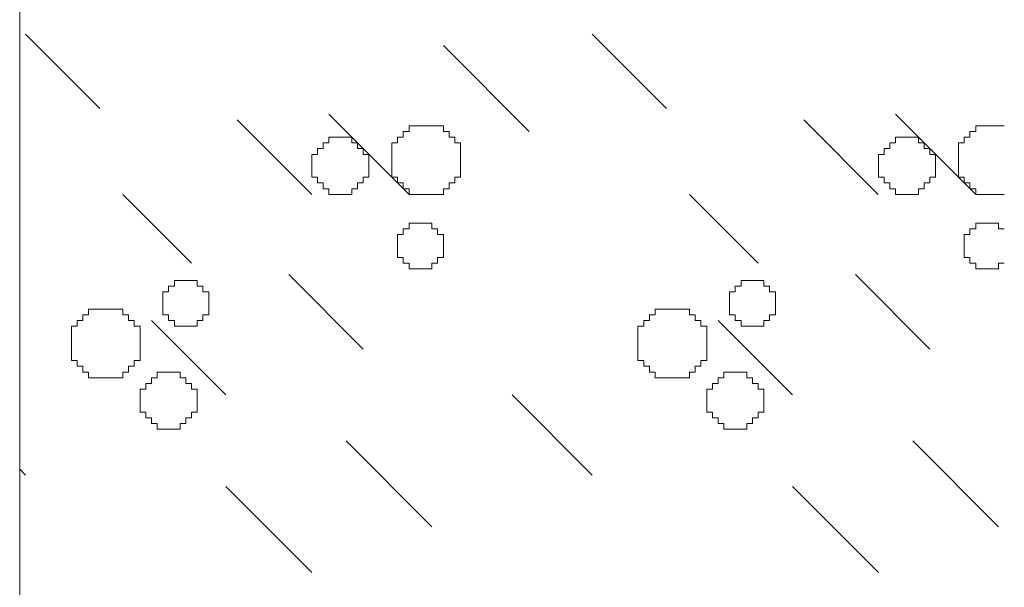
# Model space of a CAD drawing. Header units: millimetres. Extents: x -2274 to 12297, y -16157 to 26321.
# Tile 274 of 295: x -576 to -542, y -389 to -369. Entities that reach past the tile are written whole.
import ezdxf

# ---------------------------------------------------------------- set-up
doc = ezdxf.new("R2010")
doc.units = ezdxf.units.MM
doc.layers.add('- niebieska cienka - izolacja', color=120, linetype='Continuous')
doc.layers.add('PROJEKTOWANE', color=5, linetype='Continuous')

msp = doc.modelspace()

# ---------------------------------------------------------------- linework, layer by layer
at = {"layer": '- niebieska cienka - izolacja', "color": 253, "linetype": 'Continuous', "lineweight": 13}
for p, q in [((-575.797, -369.605), (-573.197, -372.205)), ((-575.797, -369.605), (-573.197, -372.205)), ((-555.997, -369.605), (-553.397, -372.205)), ((-555.997, -369.605), (-553.397, -372.205)), ((-561.195, -370.007), (-558.195, -373.007)), ((-561.195, -370.007), (-558.195, -373.007)), ((-568.397, -372.605), (-565.797, -375.205)), ((-568.397, -372.605), (-565.797, -375.205)), ((-565.195, -372.407), (-562.395, -375.207)), ((-565.195, -372.407), (-562.395, -375.207)), ((-548.597, -372.605), (-545.997, -375.205)), ((-548.597, -372.605), (-545.997, -375.205)), ((-545.395, -372.407), (-542.595, -375.207)), ((-545.395, -372.407), (-542.595, -375.207)), ((-562.395, -373.006), (-562.395, -372.806)), ((-562.395, -372.806), (-562.195, -372.806)), ((-562.195, -372.806), (-561.995, -372.806)), ((-561.995, -372.806), (-561.795, -372.806)), ((-561.795, -372.806), (-561.595, -372.806)), ((-561.595, -372.806), (-561.395, -372.806)), ((-561.395, -372.806), (-561.195, -372.806)), ((-561.195, -373.006), (-561.195, -372.806)), ((-542.595, -373.006), (-542.595, -372.806)), ((-542.595, -372.806), (-542.395, -372.806)), ((-542.395, -372.806), (-542.195, -372.806)), ((-542.195, -372.806), (-541.995, -372.806)), ((-541.995, -372.806), (-541.795, -372.806)), ((-541.795, -372.806), (-541.595, -372.806)), ((-565.195, -373.206), (-564.995, -373.206)), ((-565.195, -373.406), (-565.195, -373.206)), ((-564.995, -373.206), (-564.795, -373.206)), ((-564.795, -373.206), (-564.595, -373.206)), ((-564.595, -373.206), (-564.395, -373.206)), ((-564.395, -373.406), (-564.395, -373.206)), ((-562.795, -373.406), (-562.795, -373.206)), ((-562.795, -373.206), (-562.595, -373.206)), ((-562.595, -373.206), (-562.595, -373.006)), ((-562.595, -373.006), (-562.395, -373.006)), ((-561.195, -373.006), (-560.995, -373.006)), ((-560.995, -373.206), (-560.995, -373.006)), ((-560.995, -373.206), (-560.795, -373.206)), ((-560.795, -373.406), (-560.795, -373.206)), ((-545.395, -373.206), (-545.195, -373.206)), ((-545.395, -373.406), (-545.395, -373.206)), ((-545.195, -373.206), (-544.995, -373.206)), ((-544.995, -373.206), (-544.795, -373.206)), ((-544.795, -373.206), (-544.595, -373.206)), ((-544.595, -373.406), (-544.595, -373.206)), ((-542.995, -373.406), (-542.995, -373.206)), ((-542.995, -373.206), (-542.795, -373.206)), ((-542.795, -373.206), (-542.795, -373.006)), ((-542.795, -373.006), (-542.595, -373.006)), ((-565.595, -373.806), (-565.595, -373.606)), ((-565.595, -373.606), (-565.395, -373.606)), ((-565.395, -373.406), (-565.195, -373.406)), ((-565.395, -373.606), (-565.395, -373.406)), ((-564.395, -373.406), (-564.195, -373.406)), ((-564.195, -373.606), (-564.195, -373.406)), ((-564.195, -373.606), (-563.995, -373.606)), ((-563.995, -373.806), (-563.995, -373.606)), ((-562.995, -373.606), (-562.995, -373.406)), ((-562.995, -373.406), (-562.795, -373.406)), ((-562.995, -373.806), (-562.995, -373.606)), ((-560.795, -373.406), (-560.595, -373.406)), ((-560.595, -373.606), (-560.595, -373.406)), ((-560.595, -373.806), (-560.595, -373.606)), ((-545.795, -373.806), (-545.795, -373.606)), ((-545.795, -373.606), (-545.595, -373.606)), ((-545.595, -373.406), (-545.395, -373.406)), ((-545.595, -373.606), (-545.595, -373.406)), ((-544.595, -373.406), (-544.395, -373.406)), ((-544.395, -373.606), (-544.395, -373.406)), ((-544.395, -373.606), (-544.195, -373.606)), ((-544.195, -373.806), (-544.195, -373.606)), ((-543.195, -373.606), (-543.195, -373.406)), ((-543.195, -373.406), (-542.995, -373.406)), ((-543.195, -373.806), (-543.195, -373.606)), ((-565.795, -373.806), (-565.595, -373.806)), ((-565.795, -374.006), (-565.795, -373.806)), ((-563.995, -373.806), (-563.795, -373.806)), ((-563.795, -374.006), (-563.795, -373.806)), ((-562.995, -374.006), (-562.995, -373.806)), ((-560.595, -374.006), (-560.595, -373.806)), ((-545.995, -373.806), (-545.795, -373.806)), ((-545.995, -374.006), (-545.995, -373.806)), ((-544.195, -373.806), (-543.995, -373.806)), ((-543.995, -374.006), (-543.995, -373.806)), ((-543.195, -374.006), (-543.195, -373.806)), ((-565.795, -374.206), (-565.795, -374.006)), ((-565.795, -374.406), (-565.795, -374.206)), ((-563.795, -374.206), (-563.795, -374.006)), ((-563.795, -374.406), (-563.795, -374.206)), ((-562.995, -374.206), (-562.995, -374.006)), ((-562.995, -374.406), (-562.995, -374.206)), ((-560.595, -374.206), (-560.595, -374.006)), ((-560.595, -374.406), (-560.595, -374.206)), ((-545.995, -374.206), (-545.995, -374.006)), ((-545.995, -374.406), (-545.995, -374.206)), ((-543.995, -374.206), (-543.995, -374.006)), ((-543.995, -374.406), (-543.995, -374.206)), ((-543.195, -374.206), (-543.195, -374.006)), ((-543.195, -374.406), (-543.195, -374.206)), ((-565.795, -374.606), (-565.795, -374.406)), ((-565.795, -374.606), (-565.595, -374.606)), ((-565.595, -374.806), (-565.595, -374.606)), ((-563.995, -374.806), (-563.995, -374.606)), ((-563.995, -374.606), (-563.795, -374.606)), ((-563.795, -374.606), (-563.795, -374.406)), ((-562.995, -374.606), (-562.995, -374.406)), ((-562.995, -374.606), (-562.795, -374.606)), ((-562.795, -374.806), (-562.795, -374.606)), ((-560.795, -374.606), (-560.595, -374.606)), ((-560.795, -374.806), (-560.795, -374.606)), ((-560.595, -374.606), (-560.595, -374.406)), ((-545.995, -374.606), (-545.995, -374.406)), ((-545.995, -374.606), (-545.795, -374.606)), ((-545.795, -374.806), (-545.795, -374.606)), ((-544.195, -374.806), (-544.195, -374.606)), ((-544.195, -374.606), (-543.995, -374.606)), ((-543.995, -374.606), (-543.995, -374.406)), ((-543.195, -374.606), (-543.195, -374.406)), ((-543.195, -374.606), (-542.995, -374.606)), ((-542.995, -374.806), (-542.995, -374.606)), ((-565.595, -374.806), (-565.395, -374.806)), ((-565.395, -375.006), (-565.395, -374.806)), ((-565.395, -375.006), (-565.195, -375.006)), ((-565.195, -375.206), (-565.195, -375.006)), ((-564.395, -375.206), (-564.395, -375.006)), ((-564.395, -375.006), (-564.195, -375.006)), ((-564.195, -375.006), (-564.195, -374.806)), ((-564.195, -374.806), (-563.995, -374.806)), ((-562.795, -374.806), (-562.595, -374.806)), ((-562.595, -375.006), (-562.595, -374.806)), ((-562.595, -375.006), (-562.395, -375.006)), ((-562.395, -375.206), (-562.395, -375.006)), ((-561.195, -375.006), (-560.995, -375.006)), ((-561.195, -375.206), (-561.195, -375.006)), ((-560.995, -374.806), (-560.795, -374.806)), ((-560.995, -375.006), (-560.995, -374.806)), ((-545.795, -374.806), (-545.595, -374.806)), ((-545.595, -375.006), (-545.595, -374.806)), ((-545.595, -375.006), (-545.395, -375.006)), ((-545.395, -375.206), (-545.395, -375.006)), ((-544.595, -375.206), (-544.595, -375.006)), ((-544.595, -375.006), (-544.395, -375.006)), ((-544.395, -375.006), (-544.395, -374.806)), ((-544.395, -374.806), (-544.195, -374.806)), ((-542.995, -374.806), (-542.795, -374.806)), ((-542.795, -375.006), (-542.795, -374.806)), ((-542.795, -375.006), (-542.595, -375.006)), ((-542.595, -375.206), (-542.595, -375.006)), ((-572.395, -375.207), (-569.995, -377.607)), ((-572.395, -375.207), (-569.995, -377.607)), ((-565.195, -375.206), (-564.995, -375.206)), ((-564.995, -375.206), (-564.795, -375.206)), ((-564.795, -375.206), (-564.595, -375.206)), ((-564.595, -375.206), (-564.395, -375.206)), ((-562.395, -375.206), (-562.195, -375.206)), ((-562.195, -375.206), (-561.995, -375.206)), ((-561.995, -375.206), (-561.795, -375.206)), ((-561.795, -375.206), (-561.595, -375.206)), ((-561.595, -375.206), (-561.395, -375.206)), ((-561.395, -375.206), (-561.195, -375.206)), ((-552.595, -375.207), (-550.195, -377.607)), ((-552.595, -375.207), (-550.195, -377.607)), ((-545.395, -375.206), (-545.195, -375.206)), ((-545.195, -375.206), (-544.995, -375.206)), ((-544.995, -375.206), (-544.795, -375.206)), ((-544.795, -375.206), (-544.595, -375.206)), ((-542.595, -375.206), (-542.395, -375.206)), ((-542.395, -375.206), (-542.195, -375.206)), ((-542.195, -375.206), (-541.995, -375.206)), ((-541.995, -375.206), (-541.795, -375.206)), ((-541.795, -375.206), (-541.595, -375.206)), ((-562.395, -376.406), (-562.395, -376.206)), ((-562.395, -376.206), (-562.195, -376.206)), ((-562.195, -376.206), (-561.995, -376.206)), ((-561.995, -376.206), (-561.795, -376.206)), ((-561.795, -376.206), (-561.595, -376.206)), ((-561.595, -376.406), (-561.595, -376.206)), ((-542.595, -376.406), (-542.595, -376.206)), ((-542.595, -376.206), (-542.395, -376.206)), ((-542.395, -376.206), (-542.195, -376.206)), ((-542.195, -376.206), (-541.995, -376.206)), ((-541.995, -376.206), (-541.795, -376.206)), ((-541.795, -376.406), (-541.795, -376.206)), ((-562.795, -376.806), (-562.795, -376.606)), ((-562.795, -376.606), (-562.595, -376.606)), ((-562.595, -376.406), (-562.395, -376.406)), ((-562.595, -376.606), (-562.595, -376.406)), ((-561.595, -376.406), (-561.395, -376.406)), ((-561.395, -376.606), (-561.395, -376.406)), ((-561.395, -376.606), (-561.195, -376.606)), ((-561.195, -376.806), (-561.195, -376.606)), ((-542.995, -376.806), (-542.995, -376.606)), ((-542.995, -376.606), (-542.795, -376.606)), ((-542.795, -376.406), (-542.595, -376.406)), ((-542.795, -376.606), (-542.795, -376.406)), ((-541.795, -376.406), (-541.595, -376.406)), ((-562.795, -377.006), (-562.795, -376.806)), ((-562.795, -377.206), (-562.795, -377.006)), ((-561.195, -377.006), (-561.195, -376.806)), ((-561.195, -377.206), (-561.195, -377.006)), ((-542.995, -377.006), (-542.995, -376.806)), ((-542.995, -377.206), (-542.995, -377.006)), ((-562.795, -377.406), (-562.795, -377.206)), ((-562.795, -377.406), (-562.595, -377.406)), ((-562.595, -377.606), (-562.595, -377.406)), ((-561.395, -377.406), (-561.195, -377.406)), ((-561.395, -377.606), (-561.395, -377.406)), ((-561.195, -377.406), (-561.195, -377.206)), ((-542.995, -377.406), (-542.995, -377.206)), ((-542.995, -377.406), (-542.795, -377.406)), ((-542.795, -377.606), (-542.795, -377.406)), ((-562.595, -377.606), (-562.395, -377.606)), ((-562.395, -377.806), (-562.395, -377.606)), ((-561.595, -377.606), (-561.395, -377.606)), ((-561.595, -377.806), (-561.595, -377.606)), ((-542.795, -377.606), (-542.595, -377.606)), ((-542.595, -377.806), (-542.595, -377.606)), ((-541.795, -377.606), (-541.595, -377.606)), ((-541.795, -377.806), (-541.795, -377.606)), ((-566.597, -378.005), (-563.997, -380.605)), ((-566.597, -378.005), (-563.997, -380.605)), ((-562.395, -377.806), (-562.195, -377.806)), ((-562.195, -377.806), (-561.995, -377.806)), ((-561.995, -377.806), (-561.795, -377.806)), ((-561.795, -377.806), (-561.595, -377.806)), ((-546.797, -378.005), (-544.197, -380.605)), ((-546.797, -378.005), (-544.197, -380.605)), ((-542.595, -377.806), (-542.395, -377.806)), ((-542.395, -377.806), (-542.195, -377.806)), ((-542.195, -377.806), (-541.995, -377.806)), ((-541.995, -377.806), (-541.795, -377.806)), ((-570.795, -378.406), (-570.595, -378.406)), ((-570.795, -378.606), (-570.795, -378.406)), ((-570.595, -378.406), (-570.595, -378.206)), ((-570.595, -378.206), (-570.395, -378.206)), ((-570.395, -378.206), (-570.195, -378.206)), ((-570.195, -378.206), (-569.995, -378.206)), ((-569.995, -378.206), (-569.795, -378.206)), ((-569.795, -378.406), (-569.795, -378.206)), ((-569.795, -378.406), (-569.595, -378.406)), ((-569.595, -378.606), (-569.595, -378.406)), ((-550.995, -378.406), (-550.795, -378.406)), ((-550.995, -378.606), (-550.995, -378.406)), ((-550.795, -378.406), (-550.795, -378.206)), ((-550.795, -378.206), (-550.595, -378.206)), ((-550.595, -378.206), (-550.395, -378.206)), ((-550.395, -378.206), (-550.195, -378.206)), ((-550.195, -378.206), (-549.995, -378.206)), ((-549.995, -378.406), (-549.995, -378.206)), ((-549.995, -378.406), (-549.795, -378.406)), ((-549.795, -378.606), (-549.795, -378.406)), ((-570.995, -378.806), (-570.995, -378.606)), ((-570.995, -378.606), (-570.795, -378.606)), ((-569.595, -378.606), (-569.395, -378.606)), ((-569.395, -378.806), (-569.395, -378.606)), ((-551.195, -378.806), (-551.195, -378.606)), ((-551.195, -378.606), (-550.995, -378.606)), ((-549.795, -378.606), (-549.595, -378.606)), ((-549.595, -378.806), (-549.595, -378.606)), ((-570.995, -379.006), (-570.995, -378.806)), ((-570.995, -379.206), (-570.995, -379.006)), ((-569.395, -379.006), (-569.395, -378.806)), ((-569.395, -379.206), (-569.395, -379.006)), ((-551.195, -379.006), (-551.195, -378.806)), ((-551.195, -379.206), (-551.195, -379.006)), ((-549.595, -379.006), (-549.595, -378.806)), ((-549.595, -379.206), (-549.595, -379.006)), ((-573.795, -379.606), (-573.795, -379.406)), ((-573.795, -379.406), (-573.595, -379.406)), ((-573.595, -379.406), (-573.595, -379.206)), ((-573.595, -379.206), (-573.395, -379.206)), ((-573.395, -379.206), (-573.195, -379.206)), ((-573.195, -379.206), (-572.995, -379.206)), ((-572.995, -379.206), (-572.795, -379.206)), ((-572.795, -379.206), (-572.595, -379.206)), ((-572.595, -379.206), (-572.395, -379.206)), ((-572.395, -379.406), (-572.395, -379.206)), ((-572.395, -379.406), (-572.195, -379.406)), ((-572.195, -379.606), (-572.195, -379.406)), ((-570.995, -379.406), (-570.995, -379.206)), ((-570.995, -379.406), (-570.795, -379.406)), ((-570.795, -379.606), (-570.795, -379.406)), ((-569.595, -379.406), (-569.395, -379.406)), ((-569.595, -379.606), (-569.595, -379.406)), ((-569.395, -379.406), (-569.395, -379.206)), ((-553.995, -379.606), (-553.995, -379.406)), ((-553.995, -379.406), (-553.795, -379.406)), ((-553.795, -379.406), (-553.795, -379.206)), ((-553.795, -379.206), (-553.595, -379.206)), ((-553.595, -379.206), (-553.395, -379.206)), ((-553.395, -379.206), (-553.195, -379.206)), ((-553.195, -379.206), (-552.995, -379.206)), ((-552.995, -379.206), (-552.795, -379.206)), ((-552.795, -379.206), (-552.595, -379.206)), ((-552.595, -379.406), (-552.595, -379.206)), ((-552.595, -379.406), (-552.395, -379.406)), ((-552.395, -379.606), (-552.395, -379.406)), ((-551.195, -379.406), (-551.195, -379.206)), ((-551.195, -379.406), (-550.995, -379.406)), ((-550.995, -379.606), (-550.995, -379.406)), ((-549.795, -379.406), (-549.595, -379.406)), ((-549.795, -379.606), (-549.795, -379.406)), ((-549.595, -379.406), (-549.595, -379.206)), ((-574.195, -380.006), (-574.195, -379.806)), ((-574.195, -379.806), (-573.995, -379.806)), ((-573.995, -379.806), (-573.995, -379.606)), ((-573.995, -379.606), (-573.795, -379.606)), ((-572.195, -379.606), (-571.995, -379.606)), ((-571.995, -379.806), (-571.995, -379.606)), ((-571.995, -379.806), (-571.795, -379.806)), ((-571.795, -380.006), (-571.795, -379.806)), ((-571.397, -379.605), (-568.797, -382.205)), ((-571.397, -379.605), (-568.797, -382.205)), ((-570.795, -379.606), (-570.595, -379.606)), ((-570.595, -379.806), (-570.595, -379.606)), ((-570.595, -379.806), (-570.395, -379.806)), ((-570.395, -379.806), (-570.195, -379.806)), ((-570.195, -379.806), (-569.995, -379.806)), ((-569.995, -379.806), (-569.795, -379.806)), ((-569.795, -379.606), (-569.595, -379.606)), ((-569.795, -379.806), (-569.795, -379.606)), ((-554.395, -380.006), (-554.395, -379.806)), ((-554.395, -379.806), (-554.195, -379.806)), ((-554.195, -379.806), (-554.195, -379.606)), ((-554.195, -379.606), (-553.995, -379.606)), ((-552.395, -379.606), (-552.195, -379.606)), ((-552.195, -379.806), (-552.195, -379.606)), ((-552.195, -379.806), (-551.995, -379.806)), ((-551.995, -380.006), (-551.995, -379.806)), ((-551.597, -379.605), (-548.997, -382.205)), ((-551.597, -379.605), (-548.997, -382.205)), ((-550.995, -379.606), (-550.795, -379.606)), ((-550.795, -379.806), (-550.795, -379.606)), ((-550.795, -379.806), (-550.595, -379.806)), ((-550.595, -379.806), (-550.395, -379.806)), ((-550.395, -379.806), (-550.195, -379.806)), ((-550.195, -379.806), (-549.995, -379.806)), ((-549.995, -379.606), (-549.795, -379.606)), ((-549.995, -379.806), (-549.995, -379.606)), ((-574.195, -380.206), (-574.195, -380.006)), ((-571.795, -380.206), (-571.795, -380.006)), ((-554.395, -380.206), (-554.395, -380.006)), ((-551.995, -380.206), (-551.995, -380.006)), ((-574.195, -380.406), (-574.195, -380.206)), ((-574.195, -380.606), (-574.195, -380.406)), ((-571.795, -380.406), (-571.795, -380.206)), ((-571.795, -380.606), (-571.795, -380.406)), ((-554.395, -380.406), (-554.395, -380.206)), ((-554.395, -380.606), (-554.395, -380.406)), ((-551.995, -380.406), (-551.995, -380.206)), ((-551.995, -380.606), (-551.995, -380.406)), ((-574.195, -380.806), (-574.195, -380.606)), ((-574.195, -381.006), (-574.195, -380.806)), ((-571.795, -380.806), (-571.795, -380.606)), ((-571.795, -381.006), (-571.795, -380.806)), ((-554.395, -380.806), (-554.395, -380.606)), ((-554.395, -381.006), (-554.395, -380.806)), ((-551.995, -380.806), (-551.995, -380.606)), ((-551.995, -381.006), (-551.995, -380.806)), ((-574.195, -381.006), (-573.995, -381.006)), ((-573.995, -381.206), (-573.995, -381.006)), ((-573.995, -381.206), (-573.795, -381.206)), ((-573.795, -381.406), (-573.795, -381.206)), ((-572.195, -381.206), (-571.995, -381.206)), ((-572.195, -381.406), (-572.195, -381.206)), ((-571.995, -381.006), (-571.795, -381.006)), ((-571.995, -381.206), (-571.995, -381.006)), ((-554.395, -381.006), (-554.195, -381.006)), ((-554.195, -381.206), (-554.195, -381.006)), ((-554.195, -381.206), (-553.995, -381.206)), ((-553.995, -381.406), (-553.995, -381.206)), ((-552.395, -381.206), (-552.195, -381.206)), ((-552.395, -381.406), (-552.395, -381.206)), ((-552.195, -381.006), (-551.995, -381.006)), ((-552.195, -381.206), (-552.195, -381.006)), ((-573.795, -381.406), (-573.595, -381.406)), ((-573.595, -381.606), (-573.595, -381.406)), ((-572.395, -381.406), (-572.195, -381.406)), ((-572.395, -381.606), (-572.395, -381.406)), ((-571.195, -381.406), (-570.995, -381.406)), ((-571.195, -381.606), (-571.195, -381.406)), ((-570.995, -381.406), (-570.795, -381.406)), ((-570.795, -381.406), (-570.595, -381.406)), ((-570.595, -381.406), (-570.395, -381.406)), ((-570.395, -381.606), (-570.395, -381.406)), ((-553.995, -381.406), (-553.795, -381.406)), ((-553.795, -381.606), (-553.795, -381.406)), ((-552.595, -381.406), (-552.395, -381.406)), ((-552.595, -381.606), (-552.595, -381.406)), ((-551.395, -381.406), (-551.195, -381.406)), ((-551.395, -381.606), (-551.395, -381.406)), ((-551.195, -381.406), (-550.995, -381.406)), ((-550.995, -381.406), (-550.795, -381.406)), ((-550.795, -381.406), (-550.595, -381.406)), ((-550.595, -381.606), (-550.595, -381.406)), ((-573.595, -381.606), (-573.395, -381.606)), ((-573.395, -381.606), (-573.195, -381.606)), ((-573.195, -381.606), (-572.995, -381.606)), ((-572.995, -381.606), (-572.795, -381.606)), ((-572.795, -381.606), (-572.595, -381.606)), ((-572.595, -381.606), (-572.395, -381.606)), ((-571.595, -382.006), (-571.595, -381.806)), ((-571.595, -381.806), (-571.395, -381.806)), ((-571.395, -381.606), (-571.195, -381.606)), ((-571.395, -381.806), (-571.395, -381.606)), ((-570.395, -381.606), (-570.195, -381.606)), ((-570.195, -381.806), (-570.195, -381.606)), ((-570.195, -381.806), (-569.995, -381.806)), ((-569.995, -382.006), (-569.995, -381.806)), ((-553.795, -381.606), (-553.595, -381.606)), ((-553.595, -381.606), (-553.395, -381.606)), ((-553.395, -381.606), (-553.195, -381.606)), ((-553.195, -381.606), (-552.995, -381.606)), ((-552.995, -381.606), (-552.795, -381.606)), ((-552.795, -381.606), (-552.595, -381.606)), ((-551.795, -382.006), (-551.795, -381.806)), ((-551.795, -381.806), (-551.595, -381.806)), ((-551.595, -381.606), (-551.395, -381.606)), ((-551.595, -381.806), (-551.595, -381.606)), ((-550.595, -381.606), (-550.395, -381.606)), ((-550.395, -381.806), (-550.395, -381.606)), ((-550.395, -381.806), (-550.195, -381.806)), ((-550.195, -382.006), (-550.195, -381.806)), ((-571.795, -382.006), (-571.595, -382.006)), ((-571.795, -382.206), (-571.795, -382.006)), ((-571.795, -382.406), (-571.795, -382.206)), ((-569.995, -382.006), (-569.795, -382.006)), ((-569.795, -382.206), (-569.795, -382.006)), ((-569.795, -382.406), (-569.795, -382.206)), ((-558.795, -382.207), (-555.995, -385.007)), ((-558.795, -382.207), (-555.995, -385.007)), ((-551.995, -382.006), (-551.795, -382.006)), ((-551.995, -382.206), (-551.995, -382.006)), ((-551.995, -382.406), (-551.995, -382.206)), ((-550.195, -382.006), (-549.995, -382.006)), ((-549.995, -382.206), (-549.995, -382.006)), ((-549.995, -382.406), (-549.995, -382.206)), ((-571.795, -382.606), (-571.795, -382.406)), ((-569.795, -382.606), (-569.795, -382.406)), ((-551.995, -382.606), (-551.995, -382.406)), ((-549.995, -382.606), (-549.995, -382.406)), ((-571.795, -382.806), (-571.795, -382.606)), ((-571.795, -382.806), (-571.595, -382.806)), ((-571.595, -383.006), (-571.595, -382.806)), ((-569.995, -383.006), (-569.995, -382.806)), ((-569.995, -382.806), (-569.795, -382.806)), ((-569.795, -382.806), (-569.795, -382.606)), ((-551.995, -382.806), (-551.995, -382.606)), ((-551.995, -382.806), (-551.795, -382.806)), ((-551.795, -383.006), (-551.795, -382.806)), ((-550.195, -383.006), (-550.195, -382.806)), ((-550.195, -382.806), (-549.995, -382.806)), ((-549.995, -382.806), (-549.995, -382.606)), ((-571.595, -383.006), (-571.395, -383.006)), ((-571.395, -383.206), (-571.395, -383.006)), ((-571.395, -383.206), (-571.195, -383.206)), ((-571.195, -383.406), (-571.195, -383.206)), ((-570.395, -383.406), (-570.395, -383.206)), ((-570.395, -383.206), (-570.195, -383.206)), ((-570.195, -383.206), (-570.195, -383.006)), ((-570.195, -383.006), (-569.995, -383.006)), ((-551.795, -383.006), (-551.595, -383.006)), ((-551.595, -383.206), (-551.595, -383.006)), ((-551.595, -383.206), (-551.395, -383.206)), ((-551.395, -383.406), (-551.395, -383.206)), ((-550.595, -383.406), (-550.595, -383.206)), ((-550.595, -383.206), (-550.395, -383.206)), ((-550.395, -383.206), (-550.395, -383.006)), ((-550.395, -383.006), (-550.195, -383.006)), ((-571.195, -383.406), (-570.995, -383.406)), ((-570.995, -383.406), (-570.795, -383.406)), ((-570.795, -383.406), (-570.595, -383.406)), ((-570.595, -383.406), (-570.395, -383.406)), ((-551.395, -383.406), (-551.195, -383.406)), ((-551.195, -383.406), (-550.995, -383.406)), ((-550.995, -383.406), (-550.795, -383.406)), ((-550.795, -383.406), (-550.595, -383.406)), ((-564.595, -383.807), (-561.595, -386.807)), ((-564.595, -383.807), (-561.595, -386.807)), ((-544.795, -383.807), (-541.795, -386.807)), ((-544.795, -383.807), (-541.795, -386.807)), ((-576, -384.802), (-575.795, -385.007)), ((-576, -384.802), (-575.795, -385.007)), ((-568.795, -385.407), (-565.795, -388.407)), ((-568.795, -385.407), (-565.795, -388.407)), ((-548.995, -385.407), (-545.995, -388.407)), ((-548.995, -385.407), (-545.995, -388.407))]:
    msp.add_line(p, q, dxfattribs=at)
at = {"layer": 'PROJEKTOWANE', "color": 253, "lineweight": 13}
msp.add_line((-576, -445.943), (-576, -355.943), dxfattribs=at)

doc.saveas('drawing.dxf')
